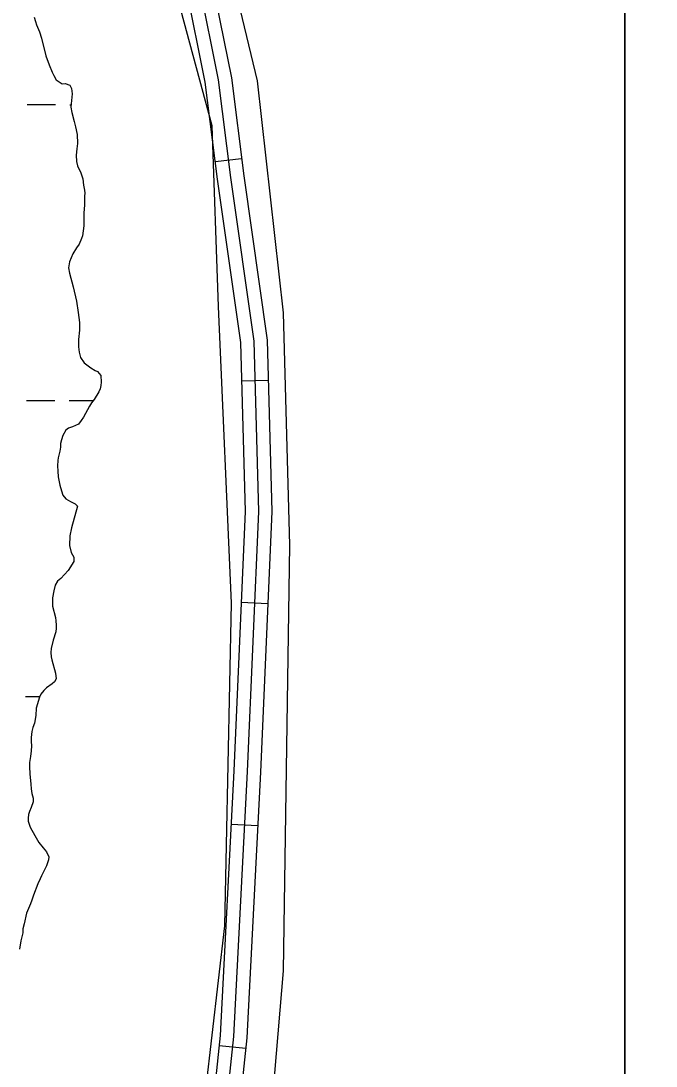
# Model space of a CAD drawing. Extents: x 3177385 to 3215275, y 903885 to 929304.
# Drawn here: x 3184117 to 3184831, y 916526 to 917702 of the extents above; entities that cross this region are included whole.
import ezdxf

# ---------------------------------------------------------------- set-up
doc = ezdxf.new("R2010")
doc.units = 0
for name, color, linetype in [('V-ROAD-CNTR', 7, 'Continuous'), ('V-SITE-VEGE', 7, 'Continuous'), ('V-WETL-SWMP', 7, 'Continuous')]:
    doc.layers.add(name, color=color, linetype=linetype)

msp = doc.modelspace()

# ---------------------------------------------------------------- linework, layer by layer
at = {"layer": 'V-ROAD-CNTR'}
for p, q in [((3184365.3, 917546.7), (3184335.5, 917543)), ((3184395.4, 917297.3), (3184365.4, 917296.5)), ((3184394.9, 917046.4), (3184365, 917047.7)), ((3184383.5, 916796.6), (3184353.6, 916798.1)), ((3184370, 916546.1), (3184340.1, 916549.3))]:
    msp.add_line(p, q, dxfattribs=at)
for points in [[(3184302.8, 917739.6), (3184324.2, 917632.9), (3184337.9, 917523.6), (3184364.2, 917340.1), (3184369.4, 917150.2), (3184356.7, 916858.4), (3184341.3, 916560.8), (3184305.9, 916225.1), (3184276.7, 915984.4), (3184250.8, 915726.1), (3184220.3, 915550.2), (3184198.9, 915416.7), (3184172, 915311.2), (3184146.7, 915236.7)], [(3184317.6, 917742.2), (3184339, 917635.3), (3184352.8, 917525.6), (3184379.2, 917341.4), (3184384.4, 917150.1), (3184371.7, 916857.7), (3184356.3, 916559.6), (3184320.8, 916223.5), (3184291.6, 915982.7), (3184265.7, 915724.1), (3184235.1, 915547.7), (3184213.6, 915413.6), (3184186.4, 915307), (3184160.6, 915231)], [(3184332.3, 917744.8), (3184353.9, 917637.8), (3184367.7, 917527.6), (3184394.1, 917342.6), (3184399.5, 917150), (3184386.7, 916857), (3184371.3, 916558.4), (3184335.7, 916221.8), (3184306.5, 915981.1), (3184280.6, 915722.1), (3184249.9, 915545.3), (3184228.3, 915410.6), (3184200.8, 915302.7), (3184174.5, 915225.2)]]:
    msp.add_lwpolyline(points, dxfattribs=at)
at = {"layer": 'V-SITE-VEGE'}
for p, q in [((3184332.2, 917583.6), (3184281.4, 917772.2)), ((3184339.4, 917380.5), (3184332.2, 917583.6)), ((3184353.9, 917046.9), (3184339.4, 917380.5)), ((3184346.7, 916684.3), (3184353.9, 917046.9)), ((3184266.9, 916002.5), (3184346.7, 916684.3))]:
    msp.add_line(p, q, dxfattribs=at)
for points in [[(3184836.9, 922355.3), (3184827.8, 922329), (3184823.8, 922307.7), (3184819.7, 922285.4), (3184814.7, 922272.2), (3184807.6, 922252), (3184803.6, 922234.7), (3184796.1, 922216), (3184796.1, 913269.2)], [(3184796.1, 913269.2), (3184796.1, 922216)], [(3183853.7, 919440.3), (3183911.7, 919222.8), (3183977, 919063.2), (3184027.7, 918961.7), (3184078.5, 918889.1), (3184129.2, 918780.3), (3184179.9, 918591.8), (3184216.2, 918316.1), (3184274.2, 918033.3), (3184332.2, 917844.7), (3184382.9, 917634.4), (3184411.9, 917373.3), (3184419.1, 917112.2), (3184411.9, 916633.5), (3184361.2, 916031.5), (3184332.2, 915734.1), (3184266.9, 915465.8), (3184214, 915305.1), (3184211.5, 915299.3), (3184210.7, 915296)]]:
    msp.add_lwpolyline(points, dxfattribs=at)
at = {"layer": 'V-WETL-SWMP'}
for p, q in [((3184124.3, 917607.6), (3184156.3, 917607.5)), ((3184172.3, 917607.4), (3184173.9, 917607.4)), ((3184123.5, 917274.9), (3184155.5, 917274.8)), ((3184171.5, 917274.8), (3184198.9, 917274.7)), ((3184122.7, 916942.2), (3184138.7, 916942.2))]:
    msp.add_line(p, q, dxfattribs=at)
for points in [[(3184132.3, 917705.7), (3184133.6, 917700.9), (3184135, 917697.2), (3184138.4, 917689.3), (3184140.5, 917682.2), (3184145.5, 917662.5), (3184149.2, 917652.2), (3184152.4, 917644.1), (3184154.2, 917640.2), (3184157, 917635.4), (3184163.6, 917631), (3184167.2, 917631.1), (3184172.4, 917629.4), (3184174.2, 917625.5), (3184174.9, 917619.5), (3184173.6, 917604.7), (3184174.5, 917598.8), (3184177.4, 917588.6), (3184178.9, 917582.6), (3184180.5, 917573.9), (3184180.8, 917563.8), (3184180.4, 917557.7), (3184179.6, 917550.7), (3184179.8, 917543.4), (3184181, 917538.6), (3184184.6, 917530.7), (3184186.8, 917524.1), (3184187.8, 917517), (3184188.8, 917511.4), (3184189.1, 917508), (3184188.7, 917504.6), (3184188.9, 917494.6), (3184188.2, 917485.8), (3184188.2, 917471.2), (3184186.5, 917460.1), (3184185.5, 917456.9), (3184182.7, 917450.6), (3184179.8, 917446.5), (3184175.6, 917439.6), (3184171.9, 917430.7), (3184170.8, 917424.1), (3184171.9, 917418.1), (3184176.1, 917402.7), (3184179.7, 917386.7), (3184181.9, 917373.7), (3184183.1, 917362.6), (3184183.2, 917353.9), (3184182.1, 917343.3), (3184182, 917335.3), (3184182.9, 917329.1), (3184184.2, 917323.3), (3184188.6, 917317.2), (3184196.1, 917311.6)], [(3184196.1, 917311.6), (3184200.7, 917308.6), (3184203.6, 917307.5), (3184207.1, 917302.8), (3184207.4, 917295.4), (3184207.2, 917291.7), (3184206.3, 917287.9), (3184205.1, 917284.6), (3184199.8, 917275.8), (3184196.8, 917272.2), (3184194.6, 917268.6), (3184187.8, 917256), (3184185.2, 917252.2), (3184182, 917248.4), (3184175.5, 917245.4), (3184170.9, 917243.7), (3184167.9, 917241.5), (3184164.3, 917235.5), (3184162.9, 917230.7), (3184162, 917226.6), (3184162, 917222.3), (3184161.3, 917217.8), (3184159.2, 917210.4), (3184158.7, 917207.2), (3184158.5, 917201.5), (3184158.7, 917195.3), (3184159.4, 917189), (3184161.2, 917179.7), (3184162.8, 917173.2), (3184164.6, 917168.3), (3184167.9, 917164.2), (3184173, 917161.3), (3184178.5, 917158.7), (3184180.9, 917156.2), (3184174.3, 917131.5), (3184172.5, 917122.7), (3184171.9, 917111.8), (3184173.8, 917103.8), (3184176.8, 917098.8), (3184176.9, 917093.8), (3184170.3, 917083.6), (3184162.3, 917074.8), (3184158.6, 917071.6), (3184155.8, 917067.1), (3184154.3, 917060.7), (3184153, 917053), (3184152.8, 917047.6), (3184153, 917043.6), (3184156.3, 917030.9), (3184156.8, 917027.2), (3184157.1, 917022.1), (3184157, 917018.7), (3184156.7, 917014.7), (3184153.5, 917005.5), (3184151.2, 916996.1), (3184151.1, 916991.5), (3184151.4, 916986.6), (3184152.1, 916983.2), (3184156.3, 916968.3), (3184157.1, 916962), (3184155.2, 916958.6), (3184152.6, 916956.4), (3184146.3, 916951.6), (3184143.1, 916948.8), (3184139.9, 916944.5), (3184138.4, 916941.4), (3184134.5, 916929), (3184134.1, 916920.5), (3184132.6, 916911.9), (3184130.8, 916907), (3184129.7, 916902.5), (3184128.9, 916896.1), (3184128.8, 916891.4), (3184129.2, 916886.7), (3184129, 916881.1), (3184128.3, 916874.5), (3184127.1, 916867.7), (3184126.9, 916863), (3184127.3, 916855.2), (3184128.5, 916843.5), (3184128.9, 916838.1), (3184129.8, 916832.9), (3184131.1, 916827.6), (3184131.1, 916823.6), (3184128.8, 916817.2), (3184126.9, 916812.6), (3184125.9, 916809.5), (3184125.4, 916805.2), (3184125.5, 916801.8), (3184127.6, 916795), (3184133.1, 916785.7), (3184137.7, 916778), (3184142.3, 916772), (3184146.2, 916767.3), (3184148.8, 916761.9), (3184148.3, 916758.3), (3184146, 916751.7), (3184142.3, 916744.1), (3184140.5, 916740.4), (3184139.1, 916736.9), (3184136.4, 916731.4)], [(3184136.4, 916731.4), (3184131.5, 916718.8), (3184129.7, 916713.1), (3184128.1, 916709), (3184123.7, 916698.4), (3184121.2, 916686.5), (3184119.7, 916680.7), (3184119.4, 916676.4), (3184117.4, 916667.3), (3184115.8, 916657.8)]]:
    msp.add_lwpolyline(points, dxfattribs=at)

doc.saveas('drawing.dxf')
